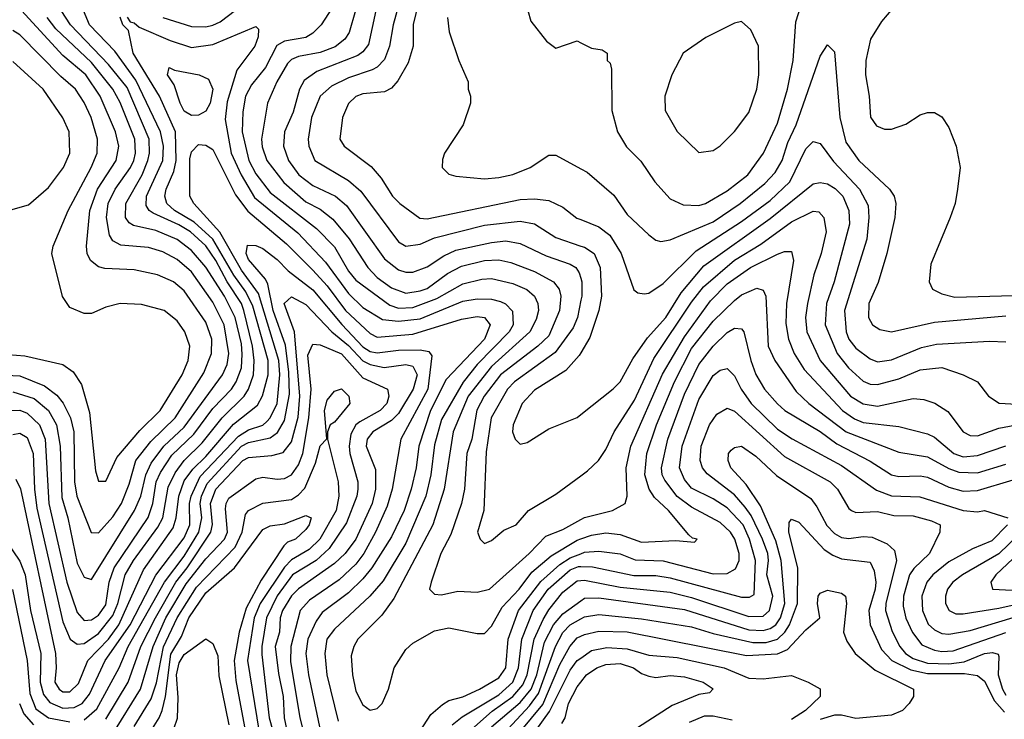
# Model space of a CAD drawing. Header units: inches. Extents: x 1793389 to 1900389, y 320802 to 470796.
# Tile 650 of 656: x 1858429 to 1861185, y 436946 to 438904. Entities that reach past the tile are written whole.
import ezdxf

# ---------------------------------------------------------------- set-up
doc = ezdxf.new("R2010")
doc.units = ezdxf.units.IN
doc.header["$MEASUREMENT"] = 0
doc.layers.add('B8453', color=7, linetype='Continuous')
doc.layers.add('B8463', color=7, linetype='Continuous')

msp = doc.modelspace()

# ---------------------------------------------------------------- linework, layer by layer
at = {"layer": 'B8453', "color": 2}
for points, elevation in [([(1859512.9, 439030), (1859474.6, 438890), (1859464.6, 438830), (1859450, 438792.7), (1859430, 438771.6), (1859416.2, 438763.8), (1859350, 438741.7), (1859301.6, 438718.4), (1859270.4, 438690), (1859246, 438630), (1859236.4, 438570), (1859238.4, 438550), (1859255.5, 438510), (1859350, 438454), (1859383.7, 438423.7), (1859490, 438282), (1859510, 438270.4), (1859550, 438275.3), (1859590, 438293.1), (1859730, 438328.9), (1859830, 438340.3), (1859870, 438332.2), (1859930, 438294), (1860000, 438270.4)], 366), ([(1859561.6, 439018.4), (1859530.4, 438890.4), (1859530.4, 438830), (1859516.5, 438783.5), (1859487.4, 438732.6), (1859470, 438712.3), (1859450, 438702), (1859390, 438696.9), (1859370, 438689.4), (1859350, 438669.2), (1859332.7, 438630), (1859324.9, 438570), (1859337.3, 438550), (1859413.3, 438493.3), (1859440.6, 438460.6), (1859473, 438410), (1859493.4, 438390), (1859548.8, 438348.8), (1859570, 438346.7), (1859830, 438400.3), (1859870, 438402.6), (1859910, 438398), (1859950, 438379.1), (1859988.9, 438348.9), (1860000, 438344.5)], 370), ([(1858830, 438910.3), (1858910, 438885.2), (1858950, 438884), (1858970, 438888.9), (1858990, 438898), (1859076, 438964)], 354), ([(1859312.2, 438950), (1859272.7, 438890), (1859250, 438866), (1859230, 438854.3), (1859170, 438844.4), (1859148.6, 438831.4), (1859117.4, 438770), (1859078, 438722), (1859061.7, 438690), (1859054.1, 438645.9), (1859051.6, 438590), (1859070.2, 438510), (1859090, 438472.4), (1859130, 438420.3), (1859260, 438320), (1859310, 438268.4), (1859350, 438200.4), (1859370, 438175.3), (1859465.1, 438105.1), (1859490, 438096.9), (1859530, 438098.9), (1859596.5, 438123.5), (1859670, 438164.6), (1859722.5, 438177.5), (1859750, 438179.6), (1859810, 438165.2), (1859849.1, 438149.1), (1859870.4, 438130), (1859879.5, 438110), (1859881.1, 438090), (1859875.3, 438064.7), (1859857.4, 438030), (1859750, 437933.3), (1859684.9, 437850), (1859642.3, 437750), (1859617.7, 437590), (1859585.7, 437490), (1859476.4, 437283.6), (1859443.1, 437236.9), (1859375.5, 437170), (1859364.9, 437150), (1859356.8, 437123.2), (1859360.5, 437070), (1859370, 437024.7), (1859390, 436986), (1859410, 436971), (1859430, 436976), (1859444, 436990), (1859461.2, 437030), (1859477.2, 437090), (1859510, 437141), (1859530, 437158.8), (1859590, 437193.4), (1859630, 437202), (1859710, 437186), (1859730, 437186), (1859750, 437206.8), (1859780, 437260), (1859826.9, 437310), (1859862.8, 437357.2), (1859916.5, 437403.5), (1859990, 437446.9), (1860000, 437450.5)], 354), ([(1858369.8, 437910.2), (1858430, 437907.6), (1858499.1, 437879.1), (1858532.8, 437852.8), (1858551.1, 437831.1), (1858571.6, 437790), (1858580.8, 437750), (1858582.8, 437610), (1858589.1, 437570), (1858628.9, 437468.9), (1858650, 437467.3), (1858690, 437512.4), (1858714.5, 437550), (1858736, 437604), (1858754.5, 437670), (1858796.3, 437723.7), (1858864.4, 437790), (1858944.2, 437915.8), (1858966, 437970), (1858967.3, 438010), (1858950, 438057), (1858890, 438145.1), (1858859.3, 438170), (1858815.3, 438190), (1858750, 438203.6), (1858667.7, 438207.7), (1858650, 438212.3), (1858627, 438230), (1858618.4, 438250), (1858616.2, 438270), (1858626, 438370), (1858647.3, 438430), (1858699.7, 438510), (1858706.9, 438550), (1858697.7, 438590), (1858654.5, 438690), (1858614.8, 438750), (1858550, 438803.5), (1858434.7, 438930)], 366), ([(1858404.5, 437810), (1858430, 437811.5), (1858450, 437802.6), (1858484.6, 437770), (1858500.2, 437730), (1858511.1, 437550), (1858560.7, 437330), (1858590, 437244.9), (1858610, 437222.4), (1858630, 437224.2), (1858650, 437237.4), (1858670, 437266), (1858679.3, 437330), (1858693.8, 437370), (1858789, 437511), (1858802.2, 437550), (1858810.8, 437610), (1858823.4, 437636.6), (1858855, 437685), (1858916.4, 437743.6), (1858970, 437816), (1859021.7, 437870), (1859035.3, 437890), (1859049.8, 437930), (1859052.2, 437967.8), (1859050, 437997.2), (1859032.2, 438070), (1859002.5, 438130), (1858950, 438211.3), (1858910, 438258.3), (1858870, 438288.4), (1858810, 438314.2), (1858747.6, 438327.6), (1858735.2, 438335.2), (1858725.1, 438350), (1858726, 438390), (1858771.9, 438470), (1858787.9, 438510), (1858792.8, 438530), (1858791.6, 438570), (1858730, 438714), (1858678.2, 438778.2), (1858571.1, 438890), (1858545.4, 438930)], 358), ([(1858410, 437743.1), (1858430, 437746.7), (1858450, 437734.4), (1858466.7, 437690), (1858470.2, 437590), (1858476.9, 437536.9), (1858550, 437218.8), (1858570.2, 437170.2), (1858590, 437156.5), (1858610, 437157.7), (1858650, 437185.5), (1858690, 437236), (1858704.1, 437270), (1858724.2, 437350), (1858747.7, 437390), (1858816.2, 437483.8), (1858829.8, 437510), (1858844.9, 437595.1), (1858864.2, 437635.7), (1858889.8, 437670), (1858940.3, 437719.7), (1858996, 437790), (1859057.7, 437850), (1859069.8, 437870.2), (1859083.8, 437910), (1859085.5, 437950), (1859081, 437990), (1859056.8, 438090), (1859049.8, 438110), (1859009.8, 438170), (1858978.6, 438230), (1858950, 438270.9), (1858907.1, 438310), (1858874.7, 438330), (1858802.5, 438362.5), (1858791.6, 438370), (1858783.5, 438383.5), (1858783.9, 438410), (1858829.8, 438510), (1858831.6, 438550), (1858823.1, 438590), (1858754.5, 438734.5), (1858695.5, 438815.5), (1858624.4, 438890), (1858608.2, 438930)], 354), ([(1858418, 437618), (1858431, 437591), (1858529.2, 437130), (1858531.7, 437090), (1858527.9, 437050), (1858539.3, 437030), (1858550, 437022.6), (1858570, 437022.6), (1858593.6, 437046.4), (1858620.4, 437110), (1858677.4, 437170), (1858706.5, 437210), (1858775.8, 437364.2), (1858858.6, 437481.4), (1858867, 437510), (1858874.2, 437570), (1858890, 437613.4), (1858913.7, 437646.3), (1858950, 437681.3), (1859028, 437772), (1859095, 437825), (1859108.9, 437851.1), (1859124.5, 437910), (1859124.8, 437950), (1859081.9, 438101.9), (1859062.5, 438142.5), (1859029, 438189), (1858969.8, 438290), (1858917.5, 438337.5), (1858863, 438370), (1858841.1, 438390), (1858835.1, 438410), (1858839.1, 438430), (1858860.5, 438479.5), (1858867.1, 438510), (1858865.3, 438590), (1858821, 438690), (1858747.3, 438810), (1858734, 438874), (1858718, 438890), (1858710, 438911.3)], 350), ([(1858730, 438910.8), (1858738, 438898), (1858750, 438894.8), (1858763.4, 438883.4), (1858850, 438845.7), (1858910, 438826.4), (1858970, 438834.9), (1859090, 438884.7), (1859098, 438878), (1859096.3, 438856.3), (1859087.3, 438830), (1859037.2, 438762.8), (1859010, 438674), (1859004.4, 438624.4), (1859021.2, 438530), (1859049.2, 438470), (1859086.8, 438406.8), (1859207.7, 438307.7), (1859285, 438225), (1859350, 438138), (1859390, 438098.3), (1859444.8, 438064.8), (1859490, 438060.2), (1859550, 438066.4), (1859670, 438115.8), (1859710, 438122.4), (1859750, 438121.7), (1859775.2, 438115.2), (1859788.9, 438108.9), (1859808.6, 438088.6), (1859810.3, 438050), (1859799.5, 438030), (1859710, 437939.2), (1859670.1, 437889.9), (1859610, 437785.1), (1859590, 437714), (1859580.2, 437630), (1859565.8, 437570), (1859510, 437438.4), (1859446.3, 437333.7), (1859409.2, 437290.8), (1859310, 437197.6), (1859288.8, 437170), (1859283.1, 437130), (1859288.9, 437070), (1859320.2, 436940.2)], 350), ([(1859368.8, 438930), (1859351.5, 438868.5), (1859339.3, 438850), (1859312, 438828), (1859270, 438812.4), (1859210, 438801.1), (1859190, 438793), (1859178.6, 438781.4), (1859148.8, 438730), (1859122.4, 438670), (1859106.3, 438570), (1859108.2, 438548.2), (1859121.1, 438510), (1859168.6, 438448.6), (1859230, 438394.6), (1859270, 438373.4), (1859305.7, 438345.7), (1859351, 438291), (1859403.7, 438210), (1859430, 438182.6), (1859470, 438153.1), (1859510, 438138.9), (1859550, 438144.9), (1859570, 438151.5), (1859626.8, 438193.2), (1859665.7, 438214.3), (1859730, 438230.2), (1859770, 438231.6), (1859804.2, 438224.2), (1859870, 438198.9), (1859923, 438170), (1859939.5, 438150), (1859944.2, 438130), (1859940.3, 438090), (1859910, 438019.6), (1859879.5, 437990), (1859775.2, 437910), (1859729.1, 437850), (1859708.6, 437811.4), (1859694.7, 437730), (1859680.8, 437690), (1859674, 437590), (1859666, 437550), (1859636.5, 437463.5), (1859608.4, 437410), (1859580.7, 437330), (1859576, 437310), (1859590, 437296), (1859610, 437294), (1859655.9, 437304.1), (1859710, 437301.6), (1859744, 437310), (1859855.1, 437410), (1859901.5, 437458.5), (1859950, 437477), (1860000, 437504.8)], 358), ([(1859426, 438930), (1859405.5, 438834.5), (1859390, 438814), (1859375.9, 438804.1), (1859261.4, 438758.6), (1859225.8, 438734.2), (1859212, 438710), (1859194.5, 438645.5), (1859170.4, 438590), (1859167.2, 438550), (1859181.7, 438510), (1859210.4, 438470), (1859250, 438439.6), (1859313, 438410), (1859343.7, 438383.7), (1859450, 438234.9), (1859490, 438203.7), (1859510, 438197), (1859530, 438197), (1859570, 438212), (1859616.8, 438243.2), (1859650, 438259), (1859750, 438280.8), (1859790, 438284.9), (1859830, 438278), (1859903, 438243), (1859970, 438219.5), (1859985.5, 438210), (1859995.5, 438195.5), (1860000, 438180.4)], 362), ([(1859851.3, 438930), (1859859.8, 438899.8), (1859903.5, 438843.5), (1859930, 438824.7), (1859990, 438844.7), (1860000, 438839.7)], 378), ([(1858410, 437862.4), (1858470, 437843.6), (1858510.2, 437810.2), (1858532.4, 437770), (1858542.2, 437710), (1858547, 437567), (1858563.6, 437510), (1858590, 437382.8), (1858610, 437344), (1858630, 437337.3), (1858750.9, 437530), (1858768.7, 437570), (1858782.2, 437630), (1858796.9, 437663.1), (1858833.1, 437710), (1858890, 437763.6), (1858996.9, 437910), (1859010, 437938.8), (1859014.2, 437970), (1859001.8, 438050), (1858970, 438113.6), (1858910, 438198), (1858870, 438232.6), (1858830, 438254.3), (1858790, 438266.6), (1858712.5, 438272.5), (1858690, 438285.1), (1858680.9, 438300.9), (1858672.3, 438350), (1858677.3, 438390), (1858696, 438430), (1858739.2, 438490), (1858748.7, 438510), (1858753.8, 438530), (1858751.8, 438570), (1858710, 438672), (1858689.8, 438710), (1858630, 438783.9), (1858530, 438878.5), (1858506.4, 438910)], 362), ([(1859626.8, 438910), (1859631.3, 438870), (1859658, 438790), (1859684.7, 438730), (1859684.7, 438710), (1859691.3, 438690), (1859691.3, 438670), (1859670.7, 438609.3), (1859618, 438530), (1859612.7, 438512.7), (1859612, 438490), (1859630, 438472), (1859650, 438466), (1859730, 438458.8), (1859770, 438462), (1859809.3, 438470.7), (1859858, 438490), (1859910, 438524.7), (1859930, 438524.7), (1860000, 438487)], 374), ([(1858349.6, 437970.4), (1858443.4, 437963.4), (1858550, 437938.8), (1858578.5, 437918.5), (1858602.5, 437882.5), (1858624.9, 437804.9), (1858641.6, 437641.6), (1858650, 437612), (1858670, 437612), (1858701, 437679), (1858765.5, 437754.5), (1858822, 437810), (1858884.2, 437910), (1858900.5, 437950), (1858905.1, 437990), (1858891.6, 438030), (1858870, 438060.9), (1858834, 438090), (1858770, 438106.6), (1858710.7, 438109.3), (1858670, 438099), (1858630, 438082), (1858610, 438082), (1858570, 438098), (1858549.1, 438129.1), (1858519.3, 438250), (1858522.7, 438270), (1858565.1, 438370), (1858629.7, 438490), (1858646.3, 438530), (1858646.6, 438570), (1858629.7, 438630), (1858610, 438672.3), (1858585.1, 438710), (1858544.6, 438744.6), (1858430, 438861.6), (1858410, 438873.6)], 370), ([(1858398, 438370), (1858453.8, 438386.2), (1858510, 438434), (1858552, 438490), (1858569.5, 438530), (1858567.3, 438590), (1858550, 438629.2), (1858494.5, 438710), (1858410, 438786.6)], 374), ([(1858388.9, 437448.9), (1858430, 437388.2), (1858444.5, 437350), (1858459.7, 437250), (1858488.1, 437130), (1858486.7, 437050), (1858495.6, 437015.6), (1858513.2, 436993.2), (1858550, 436976.9), (1858581.6, 436978.4), (1858604.2, 436990), (1858624.2, 437015.8), (1858668.6, 437110), (1858738.3, 437210), (1858810.5, 437349.5), (1858890, 437454), (1858905.8, 437490), (1858904.6, 437550), (1858909, 437570), (1858934.5, 437625.5), (1859041.3, 437738.7), (1859070, 437756.2), (1859110, 437769.1), (1859121.1, 437778.9), (1859130.6, 437789.4), (1859149.8, 437830), (1859157.4, 437910), (1859154.9, 437950), (1859097.2, 438137.2), (1859050, 438202.7), (1858989.4, 438309.4), (1858917, 438390), (1858905.1, 438410), (1858905, 438515), (1858910, 438534), (1858930, 438554.9), (1858950, 438552.7), (1858970, 438540.5), (1859033.5, 438413.5), (1859067.8, 438367.8), (1859176.2, 438276.2), (1859250, 438203.1), (1859290, 438159.5), (1859340.8, 438090), (1859410, 438025.7), (1859430, 438015.6), (1859530, 438023.9), (1859666.2, 438066.2), (1859710, 438073.1), (1859730.6, 438070), (1859746, 438050), (1859730.3, 438010), (1859623.4, 437896.6), (1859579.2, 437810), (1859546.7, 437710), (1859539, 437650), (1859524.6, 437590), (1859505.2, 437530), (1859470, 437456.2), (1859415.2, 437370), (1859390, 437338.9), (1859350, 437299.7), (1859275.6, 437244.4), (1859259.4, 437220.6), (1859235.8, 437170), (1859230.2, 437130.2), (1859237.7, 437070), (1859271.2, 436911.2)], 346), ([(1858610, 436944.7), (1858644.9, 436975.1), (1858707.4, 437090), (1858733.2, 437150), (1858834.6, 437330), (1858890, 437402), (1858930.6, 437470), (1858938.7, 437510), (1858934.7, 437550), (1858938.4, 437570), (1858954.1, 437605.9), (1859050, 437710.2), (1859070, 437720.2), (1859130, 437733.6), (1859151.3, 437748.7), (1859170, 437782), (1859184, 437856), (1859182.7, 437917.3), (1859173, 437993), (1859138.8, 438090), (1859124, 438164), (1859117.6, 438177.6), (1859070, 438233.2), (1859063, 438250), (1859067.3, 438272.7), (1859090, 438272.4), (1859110, 438263.8), (1859150, 438232.4), (1859180.9, 438200.9), (1859250, 438147.6), (1859331.3, 438051.3), (1859390, 437988.2), (1859410, 437975.5), (1859430, 437971.3), (1859490, 437979.1), (1859550, 437979.6), (1859574.9, 437974.9), (1859583, 437963), (1859572.1, 437870), (1859495.8, 437730), (1859471.5, 437590), (1859457.7, 437542.3), (1859425.5, 437470), (1859392.6, 437410), (1859370, 437379.7), (1859323.4, 437336.6), (1859240.5, 437279.5), (1859214.6, 437250), (1859188.1, 437150), (1859187.6, 437107.6), (1859213.6, 436950), (1859224, 436910)], 342), ([(1858670, 436945.7), (1858733.1, 437050), (1858768, 437150), (1858809.1, 437230), (1858866, 437330), (1858898.3, 437370), (1858964.1, 437470), (1858969, 437491), (1858963.7, 437550), (1858978.4, 437590), (1859054, 437670), (1859070, 437679), (1859135.4, 437684.6), (1859167, 437693), (1859190, 437722), (1859208.4, 437791.6), (1859212.9, 437850), (1859198.8, 438030), (1859169.8, 438110), (1859190, 438128), (1859230, 438106.7), (1859303.1, 438030), (1859350, 437992), (1859390, 437949.2), (1859410, 437938.8), (1859449.8, 437930.2), (1859510, 437938.5), (1859530, 437934.6), (1859542, 437910), (1859530.2, 437870), (1859490, 437802), (1859470, 437782.3), (1859418, 437750), (1859402, 437730), (1859399.5, 437710), (1859424.9, 437644.9), (1859425.5, 437590), (1859415.8, 437550), (1859370.1, 437449.9), (1859340.3, 437410), (1859310, 437381.7), (1859210, 437311.1), (1859190, 437291.1), (1859164.9, 437250), (1859158.6, 437230), (1859156.5, 437190), (1859144.7, 437150), (1859153.6, 437073.6), (1859166.9, 437010), (1859169.1, 436950), (1859178, 436910)], 338), ([(1860000, 438118.7), (1859990.3, 438070), (1859978.7, 438041.3), (1859927.7, 437972.3), (1859814, 437890), (1859794.9, 437870), (1859749, 437790), (1859734.9, 437694.9), (1859728, 437530), (1859711, 437470), (1859718, 437450), (1859730, 437438), (1859750, 437446), (1859784.5, 437475.5), (1859819, 437490), (1859853.2, 437530), (1859930, 437576), (1860000, 437627.2)], 362), ([(1858690, 436904.9), (1858767.7, 437030), (1858802.6, 437150), (1858838.7, 437230), (1858895.1, 437324.9), (1858950, 437394.9), (1859002.3, 437450), (1859010.8, 437470), (1859005.2, 437534.8), (1859006.9, 437550), (1859014.9, 437565.1), (1859090, 437619.3), (1859110, 437623.1), (1859150, 437617.6), (1859170, 437619.5), (1859190, 437630.4), (1859210, 437658), (1859221.6, 437690), (1859238.3, 437790), (1859245.3, 437870), (1859235.4, 437964.6), (1859250, 437995.5), (1859270, 437994.4), (1859330, 437969), (1859390, 437902), (1859458.8, 437870), (1859462.4, 437850), (1859456.5, 437830), (1859438.4, 437810), (1859381.3, 437778.7), (1859370, 437769.6), (1859355.8, 437744.2), (1859351.2, 437710), (1859353.4, 437690), (1859375.6, 437610), (1859376, 437590), (1859372.9, 437570), (1859344.3, 437495.7), (1859295.7, 437424.3), (1859259.5, 437390), (1859193.1, 437350), (1859150, 437291.1), (1859119.7, 437230), (1859106.8, 437150), (1859107.3, 437127.3), (1859127.5, 436950), (1859150, 436870.6)], 334), ([(1860000, 437971.9), (1859995.6, 437964.4), (1859958, 437922), (1859870, 437867), (1859835.5, 437830), (1859810.6, 437770), (1859808.2, 437750), (1859816, 437730), (1859830, 437716), (1859850, 437721), (1859910, 437758.8), (1859990, 437790.7), (1860000, 437798.7)], 366), ([(1858750, 436926), (1858796.9, 437003.1), (1858811.8, 437048.2), (1858831.5, 437148.5), (1858869.8, 437230), (1858924.3, 437315.7), (1859032.8, 437427.2), (1859051.9, 437470), (1859061.4, 437518.6), (1859070, 437530.3), (1859110, 437550.3), (1859190, 437560.9), (1859210, 437573.7), (1859227.1, 437592.9), (1859257.3, 437662.7), (1859270, 437711.3), (1859289, 437731), (1859282.4, 437810), (1859290, 437838.8), (1859310, 437864.7), (1859330, 437870.8), (1859350.6, 437850), (1859353.4, 437830), (1859310, 437777.2), (1859298, 437770), (1859290.8, 437750), (1859290.7, 437730), (1859320.3, 437610), (1859322.7, 437570), (1859315.2, 437530), (1859269.1, 437450), (1859239.2, 437420.8), (1859190, 437391.8), (1859170, 437372), (1859102.3, 437270), (1859085.4, 437230), (1859067.3, 437110), (1859099.7, 436910)], 330), ([(1858782.3, 436890), (1858819.8, 436950), (1858827.6, 436970), (1858837.1, 437010), (1858852.2, 437127.8), (1858882.3, 437177.7), (1858902.9, 437230), (1858950, 437300.2), (1859030.6, 437369.4), (1859110, 437477.3), (1859130, 437487.3), (1859170, 437493), (1859230, 437516.3), (1859244.7, 437510), (1859239.1, 437490), (1859230, 437477.2), (1859201, 437450), (1859178.5, 437441.5), (1859168.3, 437431.7), (1859104.8, 437335.2), (1859063, 437257), (1859043.2, 437190), (1859029.3, 437110.7), (1859034.4, 437054.4), (1859061.6, 436910)], 326), ([(1859541, 436899), (1859580.5, 436959.5), (1859612.8, 436987.2), (1859630, 436998), (1859670, 437008.8), (1859716, 437030), (1859770, 437062), (1859789.7, 437090), (1859796.1, 437170), (1859825.3, 437250), (1859888.2, 437331.8), (1859940.7, 437379.3), (1859970, 437397.7), (1860000, 437409.3)], 350), ([(1859639.7, 436930), (1859667.4, 436952.6), (1859770, 437014), (1859809.8, 437050), (1859825, 437090), (1859835, 437170), (1859866.8, 437250), (1859908.8, 437310), (1859970, 437364.5), (1859993.1, 437373.1), (1860000, 437373.1)], 346), ([(1859685.4, 436910), (1859751.6, 436968.4), (1859810, 437009.3), (1859838, 437042), (1859849.9, 437070), (1859869, 437170), (1859894.8, 437225.2), (1859910, 437252), (1859950, 437301.3), (1859990, 437333.4), (1860000, 437334.3)], 342), ([(1858409.1, 437309.1), (1858450.2, 437110), (1858457.6, 437017.6), (1858474.8, 436974.8), (1858510, 436950.2), (1858570, 436938.4)], 342), ([(1859750, 436924.4), (1859830, 436992.9), (1859860.9, 437030), (1859877, 437070), (1859898.5, 437161.5), (1859923.1, 437210), (1859950, 437240.8), (1860000, 437277.6)], 338), ([(1859760, 436880), (1859856.7, 436983.3), (1859881.6, 437018.4), (1859928.9, 437150), (1859950, 437188.8), (1859970, 437210.2), (1860000, 437227.1)], 334), ([(1859793.3, 436866.7), (1859893.1, 436986.9), (1859941.1, 437098.9), (1859968.7, 437150), (1859990, 437174), (1860000, 437178.6)], 330), ([(1858861.1, 436918.9), (1858871, 436949), (1858872.9, 437007.1), (1858867.9, 437070), (1858876, 437104), (1858890, 437127), (1858950, 437171.3), (1858970, 437158), (1858983.7, 437123.7), (1858987, 437067), (1859014.7, 436930)], 322), ([(1859810, 436825.3), (1859912.2, 436967.8), (1859970, 437083.7), (1859990, 437110.3), (1860000, 437117.2)], 326), ([(1859946.3, 436933.7), (1859956, 436950), (1859965.4, 436990), (1859990, 437037.1), (1860000, 437050)], 322), ([(1858428.4, 436990), (1858441, 436961), (1858467.7, 436930)], 338)]:
    msp.add_lwpolyline(points, dxfattribs=dict(at, elevation=elevation))
at = {"layer": 'B8453', "color": 2, "elevation": 346}
msp.add_lwpolyline([(1858910, 438635.6), (1858890, 438647.6), (1858878, 438670), (1858861.7, 438721.7), (1858842.7, 438750), (1858848, 438770), (1858862.5, 438762.5), (1858931.3, 438750), (1858958, 438738), (1858970.2, 438710), (1858962.6, 438670), (1858950, 438647.6), (1858930, 438636.9)], close=True, dxfattribs=at)
at = {"layer": 'B8463', "color": 2}
for points, elevation in [([(1860000, 438839.7), (1860030, 438824.7), (1860059.6, 438819.6), (1860074, 438810), (1860074, 438790), (1860082, 438782), (1860085.4, 438765.4), (1860086.8, 438650), (1860102.8, 438590), (1860128.1, 438548.1), (1860167.9, 438507.9), (1860206.8, 438450), (1860250, 438402.8), (1860286.2, 438386.2), (1860330, 438384.4), (1860348.7, 438390), (1860410, 438425.3), (1860467.3, 438470), (1860511.5, 438530), (1860550, 438614.8), (1860578.3, 438710), (1860594, 438790), (1860601.6, 438898.4), (1860625.8, 438974.2)], 378), ([(1860905.2, 438974.8), (1860841.1, 438898.9), (1860810.8, 438850), (1860797.3, 438790), (1860796.3, 438750), (1860807.3, 438690), (1860811.1, 438631.1), (1860827.1, 438607.1), (1860850, 438598), (1860870, 438598), (1860910, 438611.3), (1860950, 438638), (1860970, 438644.7), (1860990, 438644.7), (1861010, 438632), (1861030, 438602), (1861050.7, 438550), (1861062, 438490), (1861054, 438430), (1861047.3, 438390), (1861034, 438350), (1860979.8, 438220.2), (1860974.8, 438170), (1860984.7, 438150), (1861010, 438136.3), (1861047, 438127), (1861210, 438132.2)], 378), ([(1860000, 438487), (1860017.5, 438477.5), (1860092.5, 438412.5), (1860130, 438358.8), (1860190, 438302), (1860210, 438287.3), (1860223.4, 438283.4), (1860250, 438288), (1860370, 438338.3), (1860446, 438390), (1860514.6, 438445.4), (1860544, 438476), (1860563.5, 438510), (1860579.6, 438560.4), (1860602.3, 438610), (1860670, 438802), (1860690, 438834), (1860710, 438814), (1860724.9, 438630), (1860741.6, 438561.6), (1860778.4, 438510), (1860864, 438430), (1860877.3, 438410), (1860882, 438390), (1860879.1, 438350), (1860856.4, 438250), (1860831.8, 438168.2), (1860806, 438110), (1860805.5, 438070), (1860816, 438050), (1860837.1, 438037.1), (1860870, 438030.5), (1860990, 438057), (1861190, 438074.9)], 374), ([(1860000, 438344.5), (1860050, 438324.4), (1860080.8, 438300.8), (1860112.7, 438250), (1860147.9, 438147.9), (1860159.8, 438139.8), (1860176.9, 438136.9), (1860190, 438138.8), (1860230, 438165.5), (1860323, 438257), (1860450, 438339.6), (1860530, 438398.3), (1860585.4, 438450), (1860630, 438542.8), (1860650, 438562.8), (1860670, 438557.3), (1860707, 438507), (1860780.3, 438430), (1860803.8, 438383.8), (1860806.3, 438350), (1860800.3, 438290), (1860738.3, 438090), (1860742.3, 438030), (1860750.4, 438010), (1860770, 437984.4), (1860810, 437954.4), (1860830, 437946.7), (1860870, 437952.2), (1860953.4, 437986.6), (1860995.6, 437995.6), (1861144.1, 438004.1), (1861190, 438002)], 370), ([(1860000, 437798.7), (1860090, 437870.7), (1860109.6, 437890.4), (1860145.4, 437954.6), (1860186.6, 438013.4), (1860238.3, 438070), (1860280.4, 438139.6), (1860344.6, 438215.4), (1860530, 438347.7), (1860650, 438444.4), (1860670, 438448.7), (1860690, 438444.2), (1860711.8, 438431.8), (1860733.4, 438410), (1860750.3, 438370), (1860751.7, 438331.7), (1860708.8, 438170), (1860687.6, 438110), (1860683.6, 438050), (1860717.4, 437970), (1860749.3, 437929.3), (1860790, 437892.2), (1860810, 437884.2), (1860830, 437883.1), (1860890, 437898.9), (1860950, 437923.7), (1861010.3, 437930.3), (1861070.4, 437910.4), (1861110, 437890.8), (1861141, 437850), (1861170.6, 437830.6), (1861270, 437824.6)], 366), ([(1860000, 437627.2), (1860018.9, 437641.1), (1860049, 437670), (1860070, 437701), (1860093.3, 437750), (1860150, 437839.1), (1860204.7, 437955.3), (1860310, 438113.7), (1860343.4, 438156.6), (1860430, 438231.4), (1860503.9, 438276.1), (1860590, 438338), (1860650, 438368.2), (1860665.8, 438365.8), (1860680.5, 438350), (1860687, 438310), (1860673.1, 438250), (1860651.8, 438190), (1860634.3, 438110), (1860628.9, 438070), (1860632.9, 438030), (1860670.3, 437950), (1860754.4, 437850), (1860790, 437828.9), (1860830, 437822.6), (1860930, 437843.8), (1860960.5, 437840.5), (1860990.4, 437830.4), (1861026.9, 437806.9), (1861070, 437750.8), (1861090, 437740.5), (1861110, 437739.5), (1861170, 437760.3), (1861230, 437771.7)], 362), ([(1860000, 438270.4), (1860010, 438267), (1860037.1, 438250), (1860053.7, 438210), (1860057.4, 438130), (1860050.3, 438090), (1860025.2, 438014.8), (1860000, 437971.9)], 366), ([(1860000, 437504.8), (1860010, 437510.4), (1860088.7, 437530), (1860124, 437550), (1860129.4, 437570.6), (1860126.9, 437650), (1860139.8, 437710), (1860228.4, 437911.6), (1860290, 438016.5), (1860363.1, 438116.9), (1860410, 438164.9), (1860474.5, 438210), (1860550, 438248.2), (1860570, 438254.9), (1860590, 438254.8), (1860594.9, 438230), (1860576, 438110), (1860573.3, 438053.3), (1860581.1, 438010), (1860597, 437970), (1860625.3, 437925.3), (1860732, 437810), (1860766.4, 437786.4), (1860790, 437776.1), (1860890, 437764.9), (1860970, 437744.9), (1860990, 437735.8), (1861044.4, 437690), (1861070, 437680.7), (1861110, 437684.4), (1861190, 437711.6)], 358), ([(1860000, 438180.4), (1860003.1, 438170), (1860002.3, 438130), (1860000, 438118.7)], 362), ([(1860000, 437450.5), (1860030, 437461.3), (1860070, 437467.6), (1860110, 437463.1), (1860170, 437441.7), (1860265.8, 437445.8), (1860318, 437442), (1860326, 437450), (1860312.9, 437452.9), (1860302, 437462), (1860245.1, 437530), (1860206.5, 437566.5), (1860191.2, 437590), (1860179.2, 437630), (1860184.8, 437690), (1860212.1, 437770), (1860262, 437890), (1860310, 437983.7), (1860370, 438060.3), (1860430, 438118.4), (1860450, 438134), (1860492.2, 438152.2), (1860510, 438146.8), (1860517.6, 438130), (1860524.2, 437990), (1860543.1, 437950), (1860603, 437863), (1860638.4, 437830), (1860742.4, 437750), (1860890, 437693.7), (1860970, 437680.3), (1861030, 437647.6), (1861057.6, 437637.6), (1861110, 437635.2), (1861190, 437659.6)], 354), ([(1860000, 437409.3), (1860010, 437413.2), (1860050, 437416.5), (1860110, 437408.9), (1860152.4, 437392.4), (1860230, 437389.1), (1860370, 437352.6), (1860410, 437353.7), (1860433.3, 437366.7), (1860443.5, 437390), (1860443.5, 437410), (1860430.9, 437450), (1860419.1, 437470), (1860390, 437496.9), (1860310, 437539.1), (1860270, 437569.7), (1860235.2, 437615.2), (1860227.4, 437630), (1860225.6, 437650), (1860243.9, 437730), (1860290, 437855.5), (1860330, 437939.3), (1860370, 437990.3), (1860410, 438028.2), (1860430, 438040.5), (1860450, 438038.8), (1860456.3, 438030), (1860475.6, 437950), (1860490, 437910.7), (1860514.4, 437870), (1860550, 437828.4), (1860570.6, 437810), (1860670, 437751.7), (1860716.9, 437716.9), (1860810, 437668.7), (1860870, 437630.4), (1860890, 437625.7), (1860950, 437627.4), (1860970, 437623.6), (1861030, 437595.2), (1861070, 437584), (1861110, 437586), (1861210, 437616.5)], 350), ([(1860000, 437373.1), (1860033, 437373), (1860148.5, 437348.5), (1860210, 437348.1), (1860250, 437342.2), (1860450, 437287.6), (1860472.5, 437287.5), (1860484.8, 437295.2), (1860488.8, 437390), (1860472.5, 437450), (1860454.6, 437490), (1860410, 437537.3), (1860370, 437563.1), (1860310, 437593), (1860290, 437617), (1860275.8, 437650), (1860283.5, 437710), (1860330, 437840.7), (1860370, 437908), (1860390, 437923), (1860410, 437927.3), (1860430, 437906.8), (1860448.5, 437870), (1860476.5, 437830), (1860550, 437758), (1860591.2, 437731.2), (1860730, 437656.5), (1860827.3, 437587.3), (1860870, 437571.6), (1860948.8, 437568.8), (1861070, 437530.3), (1861110, 437526.7), (1861130, 437530.3), (1861194.8, 437510)], 346), ([(1860000, 437334.3), (1860010, 437335.2), (1860110, 437315.6), (1860250, 437301.3), (1860310, 437286.5), (1860470, 437233.6), (1860510, 437234.6), (1860528, 437250), (1860537.1, 437290), (1860520.3, 437350), (1860525.3, 437390), (1860523.1, 437410), (1860508.1, 437450), (1860476.5, 437516.5), (1860460, 437540), (1860430, 437573.7), (1860353.1, 437633.1), (1860340.5, 437650), (1860334.3, 437670), (1860336.9, 437710), (1860359.7, 437770), (1860380.4, 437799.6), (1860410, 437816.4), (1860430, 437808.4), (1860570, 437681.3), (1860698, 437610), (1860718, 437590), (1860750, 437536), (1860758, 437530), (1860770, 437524.9), (1860830, 437527), (1860876.2, 437516.2), (1860930, 437515.6), (1860981.4, 437501.4), (1861005.5, 437490), (1861005.3, 437470), (1860975.8, 437410), (1860932.2, 437367.8), (1860920.3, 437350), (1860902.7, 437290), (1860902.2, 437262.2), (1860909.2, 437229.2), (1860928.5, 437188.5), (1860954.2, 437154.2), (1860990, 437139), (1861010, 437135.2), (1861042.6, 437137.4), (1861190, 437189.1)], 342), ([(1860000, 437277.6), (1860010, 437284.9), (1860050, 437285.8), (1860290, 437253.2), (1860470, 437196.3), (1860510, 437194.5), (1860530, 437199.7), (1860545.4, 437210), (1860559, 437230), (1860570.7, 437270), (1860560.7, 437390), (1860545.4, 437445.4), (1860503, 437543), (1860462.8, 437602.8), (1860419.5, 437650), (1860412.3, 437670), (1860413.2, 437690), (1860421.2, 437698.8), (1860430, 437706.8), (1860449.5, 437710.5), (1860490, 437682.4), (1860547.9, 437627.9), (1860643.4, 437563.4), (1860660.9, 437540.9), (1860688.5, 437488.5), (1860710, 437465.7), (1860730, 437454.6), (1860750, 437451.7), (1860790, 437457.4), (1860815.2, 437455.2), (1860857.2, 437437.2), (1860877.8, 437417.8), (1860883.6, 437390), (1860853.6, 437270), (1860852.7, 437250), (1860871.1, 437191.1), (1860893.1, 437150), (1860908.8, 437130), (1860930, 437115.8), (1860970, 437102.7), (1861030, 437100.9), (1861073, 437107), (1861130, 437130.2), (1861152.7, 437132.7), (1861168.1, 437128.1), (1861170, 437122), (1861168.1, 437070), (1861180.2, 437030), (1861190, 437013.7)], 338), ([(1860000, 437227.1), (1860010, 437232.7), (1860050, 437239.1), (1860170, 437227.1), (1860310, 437204.7), (1860370, 437185.8), (1860481.2, 437161.2), (1860519.1, 437160.9), (1860550, 437170.2), (1860570.5, 437189.5), (1860584.1, 437210), (1860606, 437270), (1860607.1, 437370), (1860582.4, 437470), (1860582.9, 437497.1), (1860590, 437506), (1860610, 437497.3), (1860681.3, 437421.3), (1860705.2, 437405.2), (1860730, 437395.3), (1860810, 437386), (1860820.9, 437360.9), (1860825.7, 437330), (1860824, 437310), (1860806.5, 437250), (1860810.2, 437210.2), (1860841.4, 437141.4), (1860870.1, 437110.1), (1860923.9, 437083.9), (1860970, 437073.7), (1861073.7, 437073.7), (1861110, 437068.5), (1861130, 437052.4), (1861157.7, 436997.7), (1861185.9, 436965.9)], 334), ([(1861194.4, 437490), (1861150, 437445.4), (1861096.7, 437423.3), (1861030, 437386.9), (1860985.3, 437350), (1860968.8, 437330), (1860954.6, 437290), (1860956, 437250), (1860972.4, 437212.4), (1860990, 437195.8), (1861010, 437186.3), (1861030, 437184), (1861090, 437194.4), (1861210, 437231)], 346), ([(1861252.1, 437487.9), (1861170, 437408.6), (1861068, 437350), (1861041.6, 437330), (1861026.7, 437310), (1861020.4, 437290), (1861020.5, 437270), (1861030.8, 437250), (1861050, 437241.3), (1861070, 437241.1), (1861170, 437256.9), (1861270, 437279.1)], 350), ([(1861290, 437471.1), (1861161.6, 437350), (1861147.7, 437330), (1861152, 437310), (1861207.5, 437307.5)], 354), ([(1860000, 437178.6), (1860010, 437183.2), (1860050, 437192.4), (1860130, 437190.2), (1860464, 437124), (1860550, 437129.2), (1860578.6, 437141.4), (1860630, 437196.3), (1860669.2, 437230), (1860662, 437270), (1860664.5, 437290), (1860670, 437298.8), (1860690, 437307.3), (1860730, 437298.8), (1860741, 437290), (1860744, 437270), (1860735.5, 437190), (1860744.7, 437164.7), (1860767.7, 437130), (1860823.7, 437083.7), (1860931.3, 437030), (1860931, 437010), (1860918.8, 436990), (1860900.7, 436970), (1860870, 436956.9), (1860770, 436948.2), (1860730, 436957.4), (1860710, 436956.9), (1860670, 436945.6)], 330), ([(1860000, 437117.2), (1860030, 437138), (1860073.1, 437146.9), (1860130, 437143.2), (1860190, 437124.9), (1860270, 437118.5), (1860401, 437090), (1860470, 437060.7), (1860510, 437058.8), (1860590, 437068), (1860636, 437050), (1860670, 437030.8), (1860670, 437009.4), (1860628.5, 436970), (1860590, 436944.8)], 326), ([(1860000, 437050), (1860015.6, 437070), (1860044.5, 437090), (1860070, 437099.6), (1860110, 437101.7), (1860147.3, 437090), (1860170, 437074), (1860190, 437066.4), (1860210, 437063.1), (1860250, 437068.2), (1860290, 437064.9), (1860342.8, 437050), (1860370, 437030.7), (1860359.8, 437020.2), (1860330, 437015.1), (1860255.6, 436984.4), (1860158.4, 436921.6)], 322), ([(1860423.3, 436943.3), (1860370, 436954.2), (1860345.3, 436954.7), (1860303.5, 436936.5)], 326)]:
    msp.add_lwpolyline(points, dxfattribs=dict(at, elevation=elevation))
at = {"layer": 'B8463', "color": 2, "elevation": 382}
msp.add_lwpolyline([(1860450, 438899), (1860430, 438894), (1860350, 438854), (1860286, 438810), (1860254.8, 438750), (1860234.8, 438690), (1860236, 438650), (1860270, 438591.3), (1860330, 438532), (1860370, 438538), (1860390, 438551.3), (1860430, 438591.3), (1860470, 438644.7), (1860492.3, 438710), (1860498, 438750), (1860497.2, 438830), (1860475.5, 438875.5)], close=True, dxfattribs=at)

doc.saveas('drawing.dxf')
